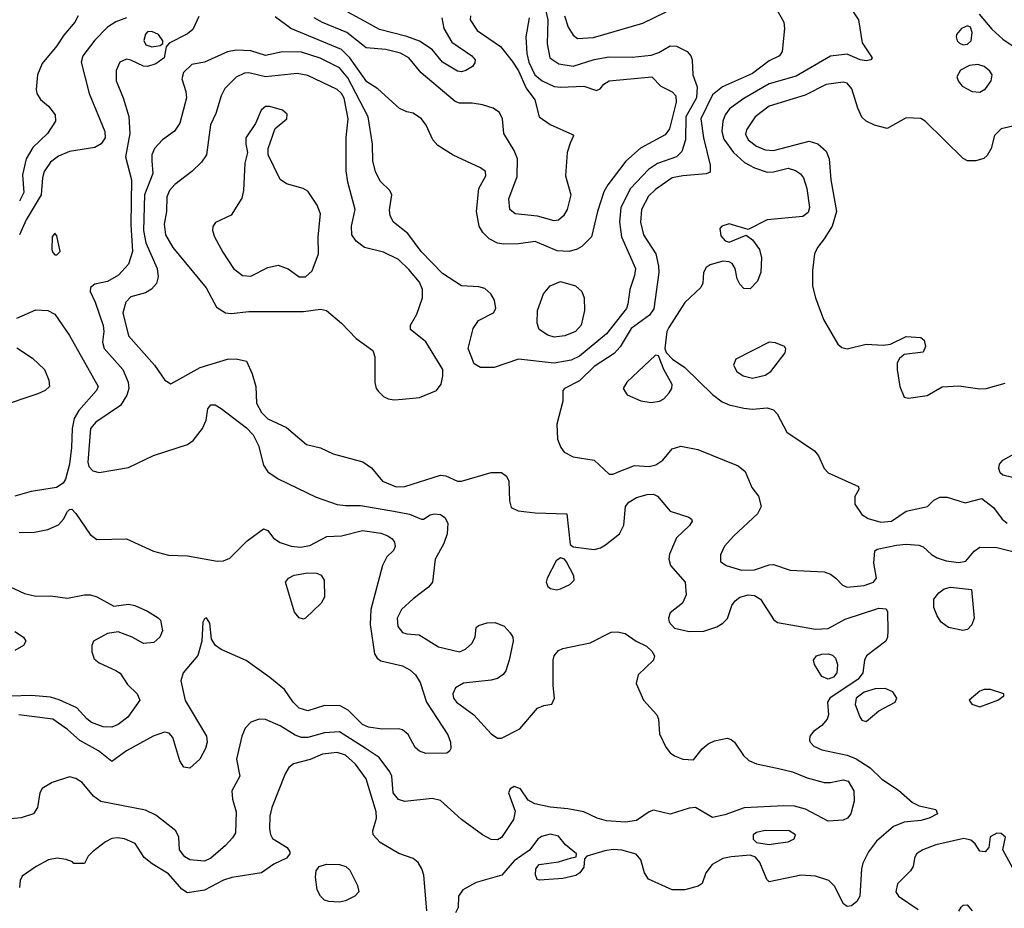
# Model space of a CAD drawing. Extents: x 1173029 to 1307123, y 522559 to 678521.
# Tile 604 of 623: x 1242798 to 1247470, y 639347 to 643566. Entities that reach past the tile are written whole.
import ezdxf

# ---------------------------------------------------------------- set-up
doc = ezdxf.new("R2010")
doc.units = 0

msp = doc.modelspace()

# ---------------------------------------------------------------- linework, layer by layer
at = {"layer": '0CON10XD'}
for points in [[(1245283.9, 643655), (1245304.4, 643565.6), (1245301.5, 643451.5), (1245313.5, 643385), (1245355.8, 643355.8), (1245425, 643344.8), (1245525, 643376.7), (1245595, 643389.3), (1245705, 643388.2), (1245795, 643397.5), (1245830.3, 643409.7), (1245885, 643441.2), (1245915, 643440), (1245965, 643415.6), (1245983.1, 643395), (1245989.5, 643375), (1245992.7, 643305), (1246012.4, 643247.6), (1246009.2, 643195), (1245959, 643105), (1245957.6, 642995), (1245940.4, 642939.6), (1245914.8, 642915.2), (1245825, 642883.7), (1245781.3, 642855), (1245696.1, 642763.9), (1245650.8, 642675), (1245644.7, 642605.3), (1245653.5, 642535), (1245719.6, 642385), (1245715, 642351.2), (1245692.9, 642285), (1245684.7, 642215.3), (1245676.9, 642195), (1245582, 642075), (1245455, 641968.8), (1245415, 641948.8), (1245335, 641934.8), (1245165.4, 641954.6), (1245050, 641915), (1244985, 641914.4), (1244955, 641932), (1244925.6, 642005), (1244949.5, 642100.5), (1244975, 642137.1), (1245046.2, 642175), (1245058, 642195), (1245051.2, 642235), (1245033.3, 642265), (1245005, 642290), (1244977.7, 642297.7), (1244895, 642302), (1244805, 642361.1), (1244703.8, 642465), (1244640.5, 642550.5), (1244571.4, 642605), (1244556.9, 642635), (1244552.6, 642662.6), (1244564.4, 642735), (1244554.3, 642755), (1244509.3, 642799.3), (1244486.2, 642845), (1244474.7, 642895), (1244472.7, 642975), (1244451.9, 643105), (1244355, 643289.4), (1244315, 643338.1), (1244223.8, 643383.8), (1244135, 643412.2), (1244045, 643413.5), (1243965, 643396.2), (1243895, 643417.7), (1243825, 643420.8), (1243785, 643413.8), (1243675, 643364.6), (1243615, 643352.5), (1243575.4, 643315), (1243567.5, 643285), (1243586.7, 643225), (1243589.1, 643195), (1243558.4, 643075), (1243532.7, 643037.3), (1243475.6, 642995), (1243437.3, 642955), (1243424.6, 642925), (1243426, 642896), (1243430, 642835), (1243390.6, 642735), (1243385.2, 642565), (1243396.5, 642506.6), (1243450.8, 642385), (1243455.4, 642344.6), (1243446.9, 642313.1), (1243424, 642286), (1243395, 642269.5), (1243325, 642249.6), (1243301.3, 642225), (1243287.9, 642175), (1243315, 642065.7), (1243438.1, 641925), (1243486.7, 641855), (1243515, 641836.7), (1243655, 641914), (1243783.8, 641953.8), (1243825.5, 641955.5), (1243874.2, 641944.2), (1243901.9, 641885), (1243918.8, 641825), (1243922.3, 641745), (1243945, 641701.1), (1243975, 641670.6), (1244065, 641630), (1244158.7, 641548.7), (1244225, 641532.9), (1244285.3, 641505.3), (1244426, 641466), (1244468, 641438), (1244519.2, 641375), (1244585, 641347.5), (1244625, 641350), (1244795, 641403.2), (1244819.9, 641399.9), (1244875, 641375.5), (1244895, 641374.4), (1245035, 641415.7), (1245085, 641416), (1245108.8, 641398.8), (1245120, 641375), (1245121.7, 641281.7), (1245130.6, 641250.6), (1245163.4, 641233.4), (1245244.7, 641224.7), (1245395, 641220), (1245410, 641075), (1245425, 641062.5), (1245525, 641050), (1245555, 641058), (1245578.1, 641071.9), (1245644.5, 641125.5), (1245664.6, 641165.4), (1245673.5, 641255), (1245689.5, 641275), (1245725, 641298), (1245775, 641310.9), (1245805, 641312.7), (1245824.2, 641304.3), (1245885, 641232.2), (1245974.2, 641204.2), (1245986.7, 641195), (1245988.8, 641185), (1245976, 641165), (1245914.7, 641105.3), (1245881.7, 641028.3), (1245879.1, 641005), (1245886.4, 640975), (1245956.5, 640895), (1245960.8, 640835), (1245943.8, 640795), (1245885, 640750), (1245876.5, 640725), (1245879.5, 640705), (1245905, 640677.8), (1245975, 640661.1), (1246045, 640662.9), (1246106.5, 640683.5), (1246135, 640700), (1246156.3, 640723.7), (1246178.1, 640785), (1246192.7, 640807.3), (1246215.8, 640825), (1246255, 640835.3), (1246285, 640832.7), (1246313.3, 640815), (1246377, 640717), (1246394.4, 640704.4), (1246575, 640671.8), (1246635, 640674.7), (1246715, 640720.3), (1246875, 640771.2), (1246909.3, 640769.3), (1246916.2, 640755), (1246917.9, 640665), (1246916.8, 640635), (1246908.8, 640615), (1246817.1, 640545), (1246807.5, 640525), (1246799.1, 640465), (1246777.5, 640435), (1246642.3, 640345), (1246631.5, 640325), (1246636.1, 640265), (1246629.2, 640245), (1246605, 640215.5), (1246565, 640186.7), (1246547.5, 640165), (1246545.9, 640145.9), (1246548.8, 640135), (1246566.8, 640116.8), (1246605, 640100), (1246725, 640074.7), (1246767, 640057), (1246834.2, 640014.2), (1246889.8, 639959.8), (1246967.6, 639907.6), (1247035, 639850), (1247065.9, 639834.1), (1247145, 639816), (1247153.3, 639795), (1247113.3, 639775), (1247075, 639764.6), (1246995, 639756.7), (1246944.6, 639735.4), (1246864.7, 639665.3), (1246825.6, 639615), (1246799.2, 639560.8), (1246792.9, 639535), (1246785.5, 639405), (1246771.1, 639378.9), (1246745, 639358.1), (1246725, 639355.6), (1246708.1, 639368.1), (1246665, 639451.5), (1246638.3, 639478.3), (1246575, 639499.2), (1246506.4, 639503.6), (1246355, 639473.3), (1246344.1, 639484.1), (1246310, 639565), (1246290.5, 639590.5), (1246265, 639600), (1246175, 639591.1), (1246135, 639583.3), (1246084.2, 639555), (1246054.2, 639515), (1246036.2, 639465), (1246018.1, 639451.9), (1245955, 639434.5), (1245895, 639434.4), (1245782.2, 639485), (1245762.3, 639515), (1245746.3, 639576.3), (1245723.6, 639603.6), (1245655, 639623.1), (1245615, 639626), (1245575, 639620.4), (1245490, 639595), (1245478.3, 639581.7), (1245475, 639542.5), (1245456.7, 639515), (1245436.9, 639503.1), (1245375, 639488.6), (1245265, 639480), (1245253.9, 639483.9), (1245246.4, 639506.4), (1245246.7, 639535), (1245262.5, 639555), (1245355, 639567.5), (1245417, 639587)], [(1244800.6, 643575), (1244810.6, 643525), (1244848.6, 643458.6), (1244943.6, 643395), (1244959.5, 643375), (1244958.6, 643361.4), (1244946.2, 643343.8), (1244915.4, 643324.6), (1244895, 643319.1), (1244875, 643322.3), (1244804.8, 643364.8), (1244754.8, 643424.8), (1244695, 643464.1), (1244635, 643486.2), (1244505, 643519.3), (1244435, 643559.5), (1244355, 643601.8)], [(1246395.6, 643605.6), (1246424.5, 643555), (1246428.1, 643525), (1246416, 643415), (1246403.8, 643395), (1246355, 643370.8), (1246275, 643310.3), (1246133.2, 643246.8), (1246085, 643208.8), (1246029.8, 643095), (1246043.4, 643005), (1246074.2, 642875.8), (1246075, 642842.5), (1246055.9, 642834.1), (1245945, 642825.3), (1245894.3, 642815), (1245815, 642760.3), (1245782.4, 642727.6), (1245749.2, 642665), (1245743.3, 642605), (1245758.9, 642545), (1245816.4, 642455), (1245828.8, 642395), (1245830.7, 642365), (1245807.3, 642192.7), (1245787, 642163), (1245699.5, 642100.5), (1245648, 642012), (1245619.6, 641980.4), (1245525, 641919.1), (1245455, 641851.1), (1245383.8, 641815), (1245376.2, 641805), (1245375.7, 641755), (1245346.9, 641645), (1245350, 641575), (1245365.8, 641535), (1245382.1, 641512.1), (1245425, 641490.8), (1245524.2, 641474.2), (1245595, 641408.8), (1245615, 641408.8), (1245635, 641417.5), (1245715, 641448.6), (1245785, 641444.6), (1245817.3, 641452.7), (1245850, 641475), (1245895, 641528), (1245935, 641540.8), (1246016.7, 641525), (1246207.4, 641447.4), (1246240.4, 641420.4), (1246272.7, 641345), (1246304.2, 641304.2), (1246316.9, 641255), (1246299.6, 641220.4), (1246186.2, 641115), (1246143.1, 641066.9), (1246123.8, 641025), (1246124.1, 640994.1), (1246150, 640975), (1246223.1, 640953.1), (1246285, 640953.4), (1246355, 640978.5), (1246375, 640978.9), (1246455, 640953.1), (1246615, 640943.8), (1246645, 640933.8), (1246670.5, 640915), (1246701.9, 640881.9), (1246725, 640871.2), (1246805, 640879.8), (1246849.4, 640895), (1246864.4, 640915), (1246851.1, 640985), (1246855.9, 641044.1), (1246867.5, 641052.5), (1246959.1, 641070.9), (1247005, 641076.5), (1247065, 641071.2), (1247085, 641062.7), (1247125, 641026.4), (1247151.2, 641011.2), (1247195, 640996), (1247255, 640988.5), (1247287.1, 640995), (1247328.1, 641041.9), (1247355, 641062.2), (1247435, 641059.7), (1247585, 641022.5)], [(1245383.9, 643583.9), (1245401.3, 643531.3), (1245425, 643493.3), (1245445, 643476.5), (1245521.4, 643481.4), (1245755, 643549.5), (1245866.3, 643603.7)], [(1246753.4, 643603.4), (1246778.6, 643565), (1246795.8, 643455.8), (1246843.8, 643385), (1246836.7, 643375), (1246815, 643370), (1246786.7, 643375), (1246725, 643402.9), (1246645, 643392.2), (1246482.5, 643297.5), (1246355, 643260.7), (1246235, 643191.1), (1246166.8, 643143.2), (1246146.5, 643115), (1246134.7, 643084.7), (1246129.8, 643035), (1246139.4, 642999.4), (1246185, 642935.4), (1246237.8, 642887.8), (1246285, 642863.2), (1246345, 642841.8), (1246375, 642842.9), (1246445, 642861.2), (1246480.1, 642850.1), (1246503.6, 642833.6), (1246517.1, 642815), (1246534.1, 642764.1), (1246546.2, 642675), (1246539.5, 642650.5), (1246515, 642631.8), (1246345, 642615.5), (1246255, 642570), (1246165, 642596), (1246130, 642585), (1246120, 642575), (1246125, 642540), (1246146.4, 642516.4), (1246165, 642510), (1246245, 642542.5), (1246275, 642521.2), (1246309.4, 642475), (1246318.9, 642435), (1246315, 642367.5), (1246299.2, 642325), (1246265, 642288.8), (1246235, 642290), (1246215, 642310), (1246202, 642335), (1246194, 642385), (1246178.3, 642408.3), (1246165, 642416.2), (1246135, 642420), (1246075, 642402.5), (1246055, 642388.8), (1246042.5, 642365), (1246040, 642315), (1246030, 642295), (1245955, 642223.5), (1245877.9, 642105), (1245869.5, 642085), (1245860, 642005), (1245866.4, 641986.4), (1245896.7, 641955), (1245955, 641914), (1246085.9, 641785.9), (1246131.9, 641751.9), (1246165, 641737.1), (1246235, 641720.9), (1246275, 641717.1), (1246345, 641723.8), (1246375, 641713.5), (1246392.7, 641695), (1246438.1, 641608.1), (1246569.6, 641519.6), (1246589.4, 641495), (1246615.4, 641435.4), (1246634.6, 641414.6), (1246779.3, 641349.3), (1246780, 641335), (1246761.7, 641301.7), (1246761.5, 641265), (1246795, 641216.7), (1246825, 641198.5), (1246885, 641180), (1246935, 641184.5), (1247005, 641232.5), (1247105.9, 641254.1), (1247136.7, 641285), (1247165, 641299.2), (1247198.7, 641298.7), (1247285, 641271.4), (1247363, 641293), (1247419.7, 641249.7), (1247460.8, 641195), (1247484.2, 641175)], [(1243648.6, 643581.4), (1243620.2, 643519.8), (1243595, 643498.1), (1243507.5, 643455), (1243493.3, 643436.7), (1243483.1, 643385), (1243445, 643356.2), (1243405, 643343.3), (1243385.3, 643345.3), (1243325, 643374.4), (1243305, 643378.1), (1243273.3, 643365), (1243255.6, 643325), (1243256.5, 643275), (1243289.4, 643195), (1243315.8, 643105.8), (1243320.4, 643025), (1243300.6, 642915), (1243328.6, 642805), (1243325.9, 642594.1), (1243334.3, 642465), (1243315, 642405.6), (1243267.2, 642352.8), (1243215, 642323.1), (1243155, 642310.8), (1243133.8, 642295), (1243132.5, 642275), (1243156.4, 642225), (1243194.2, 642114.2), (1243197.8, 642085), (1243191.8, 642035), (1243198.4, 642005), (1243288, 641905), (1243312.8, 641845), (1243316.6, 641815), (1243306.7, 641783.2), (1243275.8, 641734.2), (1243159.1, 641655), (1243134.1, 641625), (1243121.9, 641465), (1243126.9, 641445), (1243145, 641423.5), (1243175, 641416.4), (1243315, 641440.4), (1243433, 641497), (1243595, 641548.5), (1243621.5, 641568.5), (1243665.3, 641624.7), (1243683.3, 641665), (1243691.2, 641718.8), (1243705, 641736.7), (1243725, 641736.7), (1243755, 641720), (1243875, 641628.7), (1243905.7, 641594.3), (1243931.9, 641545), (1243955, 641451.4), (1243975, 641419.5), (1244025, 641386.4), (1244205, 641299.4), (1244305, 641264.6), (1244345, 641258.8), (1244415, 641260), (1244572.9, 641232.9), (1244647.8, 641217.8), (1244705, 641193.8), (1244715, 641193.8), (1244745.6, 641214.4), (1244765, 641220), (1244795, 641216.7), (1244815, 641201.9), (1244830, 641175), (1244826.4, 641125), (1244810.7, 641079.3), (1244769.4, 641005), (1244756.9, 640895), (1244738.8, 640871.2), (1244665, 640816.7), (1244609.5, 640765), (1244589.7, 640725), (1244593.3, 640685), (1244615, 640656.9), (1244635, 640649.4), (1244693.3, 640645), (1244785, 640587.7), (1244885, 640564.4), (1244913.1, 640576.9), (1244944.3, 640605), (1244959.2, 640635), (1244965, 640680), (1244975, 640690), (1245017, 640703), (1245055, 640704.4), (1245096.9, 640686.9), (1245125.8, 640655), (1245138.6, 640635), (1245140.6, 640615), (1245121.5, 640525), (1245104.5, 640475), (1245092.4, 640457.6), (1245065, 640438.8), (1245035, 640429.6), (1244903.5, 640416.5), (1244866.4, 640393.6), (1244853.3, 640365), (1244856.5, 640345), (1244871.5, 640325), (1244953.5, 640265), (1245035, 640175.7), (1245065, 640154.3), (1245085, 640154.2), (1245170.9, 640199.1), (1245255, 640297.8), (1245285, 640310), (1245323.9, 640316.1), (1245335.8, 640345), (1245329.1, 640405), (1245330, 640525), (1245335, 640546), (1245355, 640571.4), (1245375, 640580.6), (1245505, 640606.7), (1245605, 640657.7), (1245635, 640659.6), (1245671.2, 640651.2), (1245724, 640615), (1245771.9, 640591.9), (1245797.7, 640567.7), (1245811.1, 640545), (1245805.6, 640525), (1245732.5, 640455), (1245723.5, 640415), (1245758.2, 640335), (1245821.8, 640265), (1245829.5, 640245), (1245834.5, 640175), (1245865, 640112), (1245885, 640085.7), (1245905, 640070.6), (1245944.6, 640054.6), (1245995, 640051.4), (1246036, 640104), (1246065, 640128.5), (1246095, 640142.7), (1246155, 640155.5), (1246175, 640148.9), (1246190.6, 640135), (1246232.4, 640072.4), (1246258.3, 640048.3), (1246295, 640032.5), (1246392.2, 640012.2), (1246465, 639995.3), (1246535, 639966.8), (1246615, 639944.7), (1246645, 639943.5), (1246705, 639957.6), (1246729.8, 639949.8), (1246756.9, 639905), (1246758.5, 639855), (1246741.8, 639795), (1246725.6, 639774.4), (1246706, 639765), (1246635, 639760.9), (1246527.3, 639817.3), (1246475, 639831.4), (1246425, 639833.8), (1246236.7, 639823.2), (1246145, 639790.6), (1246085, 639778.1), (1246005, 639825.5), (1245975, 639822.7), (1245885, 639793.5), (1245805, 639812.7), (1245785, 639805.5), (1245725.8, 639764.2), (1245673.5, 639756.5), (1245583, 639763), (1245538.8, 639775), (1245475.6, 639805.6), (1245399.8, 639819.8), (1245315, 639826.5), (1245242.7, 639842.7), (1245211.1, 639861.1), (1245175, 639914.5), (1245145, 639925.4), (1245125.4, 639914.6), (1245117.8, 639895), (1245148.7, 639808.7), (1245141.4, 639768.6), (1245085, 639683.1), (1245065, 639672), (1245035, 639673.1), (1244994.3, 639695), (1244895, 639768.5), (1244795, 639859.5), (1244755, 639867.5), (1244625, 639853.9), (1244595, 639862.9), (1244570.7, 639895), (1244563.9, 639975), (1244554.6, 639995), (1244503.4, 640063.4), (1244436.8, 640106.8), (1244315, 640184.1), (1244245, 640180.6), (1244165, 640157.9), (1244135, 640157.6), (1244105, 640168.9), (1244035, 640212.9), (1243965, 640243.5), (1243935, 640244.4), (1243895, 640230), (1243868.5, 640201.5), (1243852.5, 640165), (1243826.9, 640055), (1243842.2, 639975), (1243804.3, 639904.3), (1243807.3, 639865), (1243825.4, 639805), (1243822.3, 639705), (1243808.8, 639681.2), (1243775, 639644.5), (1243705.5, 639585), (1243675, 639570.4), (1243605, 639576.8), (1243581.3, 639591.3), (1243556.8, 639625), (1243553.2, 639685), (1243538.5, 639715), (1243445, 639788.7), (1243395, 639813.5), (1243183.5, 639853.5), (1243149.1, 639879.1), (1243094.3, 639944.3), (1243065, 639962.5), (1243035, 639970.8), (1242952, 639945), (1242904.7, 639915.3), (1242893.3, 639895), (1242882.5, 639825), (1242863.3, 639795), (1242805, 639776.4), (1242705, 639766.8)], [(1243305, 643574.5), (1243255, 643555.5), (1243215, 643530.4), (1243155, 643469.6), (1243097.5, 643395), (1243090.4, 643365), (1243128.2, 643215), (1243202.2, 643035), (1243204, 643005), (1243185, 642976.4), (1243155, 642958.7), (1243035, 642940), (1242982.3, 642917.7), (1242945, 642889.2), (1242914.8, 642845.2), (1242906.3, 642815), (1242900.8, 642735), (1242829.5, 642615), (1242797.4, 642545)], [(1243075.4, 643584.6), (1243060, 643555), (1243007.4, 643492.6), (1242975, 643441.9), (1242905, 643358), (1242882.9, 643305), (1242876, 643235), (1242880, 643215), (1242897.6, 643187.6), (1242934.2, 643155), (1242965.8, 643115), (1242968, 643085), (1242930, 643025), (1242860.3, 642959.7), (1242829.3, 642905), (1242811, 642829), (1242817.2, 642745), (1242797.8, 642705)], [(1245215.4, 643575), (1245200, 643485), (1245204.5, 643405), (1245214.2, 643365), (1245242.7, 643305), (1245277.7, 643275), (1245335, 643249.6), (1245365, 643245.6), (1245475, 643250), (1245535, 643230), (1245553, 643237), (1245570.5, 643259.5), (1245595, 643275.8), (1245798, 643295), (1245840.8, 643250.8), (1245894.2, 643224.2), (1245912.1, 643205), (1245913.6, 643175), (1245881.9, 643048.1), (1245861.2, 643018.8), (1245743.4, 642956.6), (1245674.5, 642895), (1245588.5, 642781.5), (1245570.7, 642749.3), (1245539.7, 642655), (1245511.5, 642535), (1245465, 642489.4), (1245443.7, 642476.3), (1245405, 642465.6), (1245348.8, 642468.8), (1245245, 642512.4), (1245165, 642501.3), (1245095, 642500), (1245065, 642505.4), (1245026.2, 642526.2), (1244996.5, 642555), (1244978.5, 642585), (1244965.4, 642655), (1244976.2, 642765), (1245010, 642825), (1245008.8, 642845), (1244985, 642862.5), (1244855, 642922.5), (1244781.7, 642968.3), (1244759.1, 642995), (1244727.8, 643065), (1244704.6, 643094.6), (1244665, 643122.5), (1244635, 643128.6), (1244601.2, 643145), (1244497.9, 643237.9), (1244445, 643271.2), (1244364.6, 643384.6), (1244325, 643424.8), (1244085, 643524.7), (1244009.9, 643579.9)], [(1244937.1, 643585), (1244935.7, 643565), (1244969.2, 643515), (1245079.1, 643439.1), (1245135, 643369.5), (1245165, 643322.9), (1245201.5, 643241.5), (1245242.9, 643185), (1245263.5, 643105), (1245315, 643068.8), (1245421.7, 643021.7), (1245426, 643015), (1245409.6, 642980.4), (1245396.1, 642935), (1245388.1, 642825), (1245414, 642735), (1245395.6, 642665), (1245379.4, 642635), (1245355, 642614.4), (1245335, 642611.1), (1245255, 642633.1), (1245148.8, 642645), (1245124, 642665), (1245120, 642715), (1245158.5, 642821.5), (1245160.4, 642905), (1245144.7, 642945), (1245095.3, 643025), (1245088.9, 643095), (1245075.3, 643125.3), (1245045, 643146.5), (1244995, 643161.5), (1244945, 643170), (1244885, 643169.6), (1244865, 643176.9), (1244703.4, 643313.4), (1244644.6, 643385), (1244605, 643407.5), (1244535, 643424.3), (1244442.4, 643432.4), (1244350.4, 643505), (1244235, 643552.2), (1244194.9, 643574.9)], [(1247351.7, 643591.7), (1247411.7, 643521.7), (1247463, 643473), (1247570.5, 643400.5)], [(1243425, 643437.1), (1243465, 643443.8), (1243476.7, 643453.3), (1243476.7, 643465), (1243456.2, 643495), (1243425, 643510.6), (1243405, 643507.8), (1243395, 643497.1), (1243386.8, 643466.8), (1243396.6, 643446.6), (1243425, 643437.1)], [(1247275, 643446.2), (1247295, 643450), (1247313.3, 643465), (1247317.5, 643505), (1247310, 643530), (1247295, 643537.5), (1247267.5, 643525), (1247243.3, 643495), (1247242.5, 643485), (1247246.7, 643465), (1247257.5, 643455), (1247275, 643446.2)], [(1247355, 643222.5), (1247381.7, 643238.3), (1247408.1, 643275), (1247412.2, 643305), (1247401.7, 643321.7), (1247375, 643343.1), (1247345, 643353.1), (1247305, 643349.2), (1247263, 643327), (1247245.8, 643295), (1247252, 643275), (1247270, 643250), (1247317.5, 643225), (1247355, 643222.5)], [(1244575, 641760.8), (1244615, 641764.2), (1244695, 641771.9), (1244776, 641805), (1244797.8, 641835), (1244806.8, 641875), (1244806, 641905), (1244725, 642037.1), (1244652, 642095), (1244652.5, 642115), (1244682.5, 642167.5), (1244709.6, 642245), (1244709.4, 642285), (1244695, 642320), (1244645, 642380.4), (1244595, 642426.8), (1244525, 642462.5), (1244434.3, 642484.3), (1244395, 642513.8), (1244374.8, 642544.8), (1244373.5, 642585), (1244390.7, 642665), (1244355.5, 642795), (1244347.9, 642847.9), (1244346.7, 643006.7), (1244356.7, 643095), (1244337.2, 643192.8), (1244325, 643216.1), (1244304.4, 643235), (1244165, 643300.7), (1244115, 643310), (1243965, 643295.2), (1243885, 643313.8), (1243865, 643312.6), (1243825, 643293.8), (1243771.3, 643238.7), (1243753.8, 643205), (1243729.7, 643120.3), (1243703, 643067), (1243685.3, 642924.7), (1243660.8, 642889.2), (1243615.2, 642844.8), (1243535, 642783.6), (1243508.8, 642755), (1243496.9, 642725), (1243494.6, 642655), (1243483.9, 642595), (1243489.6, 642545), (1243524.6, 642485), (1243682.5, 642292.5), (1243731.9, 642201.9), (1243775, 642174.2), (1243801.2, 642171.2), (1243885, 642180.5), (1244145, 642180.4), (1244225, 642192.1), (1244254.2, 642185), (1244325, 642124.5), (1244395, 642052.9), (1244473.8, 641995), (1244483.8, 641965), (1244483.9, 641843.9), (1244490, 641815), (1244500.5, 641800.5), (1244525, 641776.7), (1244546.1, 641766.1), (1244575, 641760.8)], [(1247595, 643078.9), (1247455, 643047.5), (1247423.1, 643016.9), (1247407.5, 642955), (1247389.1, 642920.9), (1247372.7, 642907.3), (1247335, 642896.2), (1247295, 642896.2), (1247275, 642906.2), (1247095, 643084.3), (1247075, 643097.5), (1247005, 643099.5), (1246915, 643050), (1246854.8, 643064.8), (1246814.8, 643084.8), (1246795, 643102.7), (1246775, 643145.6), (1246747, 643237), (1246725, 643264.6), (1246705, 643269.6), (1246625, 643258.8), (1246525, 643208.4), (1246355, 643155.8), (1246287.9, 643105), (1246246.7, 643043.3), (1246242, 643022), (1246255.6, 642995.6), (1246294.8, 642964.8), (1246335, 642947.4), (1246375, 642944.3), (1246545, 642988.5), (1246585, 642976.9), (1246625, 642942), (1246638.9, 642905), (1246647.6, 642805), (1246673.7, 642655), (1246654.1, 642585), (1246615.5, 642525), (1246583.8, 642485), (1246569.6, 642455), (1246559.6, 642375), (1246560.2, 642300.2), (1246573.8, 642245), (1246612.8, 642142.8), (1246681.2, 642025), (1246700.2, 642010.2), (1246725, 642003.3), (1246815, 642026.2), (1246895, 642020), (1246930, 642025), (1247005, 642062.5), (1247075, 642057.5), (1247090, 642045), (1247096.2, 642015), (1247085, 641987.5), (1246995, 641976.7), (1246972.7, 641957.3), (1246962.7, 641937.3), (1246961.4, 641905), (1246974.5, 641824.5), (1246995, 641773.8), (1247015, 641768.8), (1247105, 641781.2), (1247175, 641823.3), (1247255, 641828), (1247355, 641813.5), (1247385, 641815.6), (1247475, 641839.5)], [(1244155, 642344.4), (1244185.8, 642374.2), (1244215.5, 642455), (1244214, 642535), (1244226.1, 642645), (1244210.3, 642685), (1244165, 642752.3), (1244144, 642765), (1244065, 642786.2), (1244035, 642806.9), (1243977.1, 642925), (1243977.1, 642955), (1244011.2, 643048.8), (1244066, 643095), (1244067, 643117), (1244045, 643136), (1243985, 643154.3), (1243965, 643154), (1243943.8, 643136.2), (1243916.9, 643073.1), (1243871.4, 643005), (1243870.8, 642975), (1243880, 642935), (1243866.9, 642885), (1243860.4, 642755), (1243851.9, 642718.1), (1243801.5, 642638.5), (1243726.9, 642603.1), (1243714, 642584), (1243712.9, 642565), (1243723.3, 642535), (1243762.7, 642462.7), (1243813.3, 642385), (1243855, 642352.1), (1243895, 642347.9), (1243975, 642389.2), (1244025, 642400), (1244072.8, 642382.8), (1244125, 642344.4), (1244155, 642344.4)], [(1242975, 642450), (1242990, 642465), (1242975, 642540), (1242965, 642552.5), (1242952, 642535), (1242950, 642475), (1242955, 642460), (1242965, 642450), (1242975, 642450)], [(1245335, 642059.1), (1245305, 642067.5), (1245262.9, 642095), (1245253.1, 642125), (1245255.7, 642185), (1245284.3, 642265), (1245315, 642302.9), (1245365, 642322.9), (1245435, 642302), (1245465.8, 642275), (1245477.5, 642245), (1245478.6, 642185), (1245461.9, 642115), (1245435.7, 642085), (1245385, 642064.6), (1245335, 642059.1)], [(1242785, 642148.7), (1242875, 642188.5), (1242932.5, 642185), (1242965, 642167.5), (1243035, 642066), (1243171.1, 641825), (1243163.3, 641805), (1243079.2, 641710.8), (1243056.9, 641673.1), (1243046.7, 641625), (1243044.7, 641535.3), (1243034, 641456), (1243015.5, 641384.5), (1243004, 641365), (1242972.5, 641345), (1242853.4, 641326.6), (1242775, 641303.3)], [(1242785, 642008.8), (1242858.5, 641958.5), (1242915.7, 641905), (1242935.9, 641854.1), (1242940, 641825), (1242919.2, 641805), (1242885, 641789.6), (1242695, 641725.8)], [(1246275, 641864.4), (1246335, 641878.6), (1246362, 641895), (1246430, 641985), (1246433.6, 642003.6), (1246426.7, 642015), (1246385, 642031.9), (1246355, 642035.6), (1246195.8, 641954.2), (1246185.8, 641925), (1246200.8, 641895), (1246231.2, 641875), (1246275, 641864.4)], [(1245795, 641748.8), (1245835, 641754.4), (1245854.6, 641765.4), (1245880.8, 641795), (1245892.5, 641815), (1245894.1, 641834.1), (1245854.2, 641905), (1245830, 641970), (1245815, 641972.5), (1245680, 641845), (1245661.4, 641815), (1245681.2, 641785), (1245745, 641755.6), (1245795, 641748.8)], [(1247555, 641381.4), (1247464.1, 641404.1), (1247450, 641415), (1247444, 641435), (1247447.5, 641455), (1247464, 641475), (1247595, 641546.7)], [(1242795, 641131.5), (1242867.7, 641132.3), (1242931.2, 641145), (1242982.5, 641167.5), (1243006, 641194), (1243025, 641231.2), (1243035, 641241.2), (1243045, 641242), (1243065, 641222), (1243132.1, 641122.1), (1243165, 641098.8), (1243305, 641101.4), (1243433.1, 641043.1), (1243505, 641023.5), (1243595, 641020.9), (1243735, 640994.4), (1243765, 640996.9), (1243795, 641008.6), (1243877.6, 641092.4), (1243955, 641148), (1243975, 641141.2), (1244002, 641105), (1244035, 641083.5), (1244087.1, 641067.1), (1244131.3, 641061.3), (1244175, 641069.3), (1244255, 641112.9), (1244325, 641115.4), (1244425, 641140.4), (1244512.6, 641127.4), (1244545.3, 641115.3), (1244565, 641100.6), (1244576.9, 641085), (1244580.6, 641065), (1244572.5, 641045), (1244540, 641015), (1244520, 640975), (1244464.5, 640765.5), (1244461.5, 640695), (1244481.9, 640555), (1244494.4, 640535), (1244512.2, 640522.2), (1244615, 640498.8), (1244649.9, 640479.9), (1244677.1, 640455), (1244699.1, 640419.1), (1244728.1, 640325), (1244829.8, 640169.8), (1244842.5, 640135), (1244843.9, 640106.1), (1244837.7, 640092.3), (1244825.7, 640084.3), (1244725, 640081.5), (1244695, 640093.3), (1244675, 640110.6), (1244642.2, 640172.2), (1244615, 640194.6), (1244595, 640199.7), (1244518, 640198), (1244452.9, 640207.1), (1244425, 640220), (1244357.4, 640287.4), (1244318.8, 640308.8), (1244245, 640310), (1244165, 640284.7), (1244125, 640297.5), (1244096, 640325), (1244055, 640385.6), (1243985, 640442.7), (1243873.5, 640523.5), (1243755, 640576.2), (1243728.1, 640595), (1243709.1, 640625), (1243700.6, 640700.6), (1243685, 640725.8), (1243675, 640722), (1243667.5, 640705), (1243662, 640615), (1243643, 640547), (1243573.6, 640465), (1243562.4, 640427.6), (1243584.1, 640334.1), (1243684.6, 640164.6), (1243687.5, 640135), (1243680, 640105), (1243653.5, 640055)], [(1245345, 640859.4), (1245365, 640863.3), (1245408, 640885), (1245430, 640905), (1245428, 640925), (1245392.7, 640992.7), (1245384.1, 641004.1), (1245365, 641011.2), (1245343.6, 640996.4), (1245301.5, 640915), (1245296.7, 640895), (1245304.3, 640875), (1245316.7, 640865), (1245345, 640859.4)], [(1244145, 640720), (1244125, 640726), (1244102.6, 640752.6), (1244059.2, 640895), (1244074.2, 640915), (1244101.4, 640928.6), (1244165, 640939.6), (1244208.2, 640938.2), (1244228.8, 640928.8), (1244243.3, 640905), (1244244.5, 640825), (1244228.1, 640795), (1244155, 640724), (1244145, 640720)], [(1242728.6, 640885), (1242821.7, 640841.7), (1242875, 640828.8), (1242945, 640830), (1243025, 640819.4), (1243105.6, 640835.6), (1243135, 640835.5), (1243165, 640825.5), (1243245, 640780.8), (1243315, 640790.8), (1243345, 640784.2), (1243405, 640758), (1243455, 640726.7), (1243466.7, 640715), (1243476.2, 640665), (1243463.8, 640635), (1243435, 640609.2), (1243385, 640603.8), (1243332.5, 640635), (1243265, 640659.2), (1243215, 640651.4), (1243148, 640615), (1243140.8, 640595), (1243140.8, 640565), (1243152.1, 640532.1), (1243175, 640512.5), (1243255, 640476.2), (1243275, 640463.3), (1243309.7, 640409.7), (1243356, 640365), (1243368, 640335), (1243311.1, 640255), (1243265, 640218.9), (1243235, 640206.2), (1243195, 640209.3), (1243139.7, 640229.7), (1243116.7, 640246.7), (1243069.4, 640299.4), (1242985, 640337.5), (1242945, 640349.2), (1242855, 640357.4), (1242755, 640354.3)], [(1247274.1, 640665.9), (1247205, 640680.6), (1247171.4, 640705), (1247151.4, 640735), (1247135.7, 640775), (1247135.7, 640815), (1247159.2, 640845), (1247185, 640864.3), (1247215, 640871.9), (1247315, 640860), (1247327.1, 640725), (1247317, 640693), (1247295, 640670), (1247274.1, 640665.9)], [(1242775, 640661.1), (1242816, 640635), (1242827.5, 640615), (1242815.5, 640594.5), (1242775, 640571.4)], [(1246635, 640434.1), (1246605, 640447.8), (1246570, 640505), (1246564.3, 640525), (1246579.2, 640545), (1246605, 640553.9), (1246635, 640555.3), (1246655, 640549.1), (1246669.5, 640535), (1246678.8, 640505), (1246676.2, 640465), (1246660, 640445), (1246635, 640434.1)], [(1246815, 640234.2), (1246874.8, 640285.2), (1246952.5, 640325), (1246960, 640345), (1246942.2, 640375), (1246905, 640390.8), (1246858.4, 640388.4), (1246805, 640373.4), (1246767.2, 640345), (1246762.2, 640315), (1246785, 640256.2), (1246795, 640240), (1246815, 640234.2)], [(1247355, 640303.5), (1247440, 640335), (1247467.5, 640355), (1247467.5, 640365), (1247405, 640385.6), (1247375, 640386.4), (1247355, 640378.5), (1247304.2, 640335), (1247315.6, 640315.6), (1247355, 640303.5)], [(1243653.5, 640055), (1243605, 640011.8), (1243576.9, 640016.9), (1243557.7, 640047.7), (1243525, 640158), (1243507.8, 640177.8), (1243485, 640183.3), (1243432, 640165), (1243305, 640095.4), (1243235, 640043.8), (1243172.5, 640095), (1243084, 640144), (1243025, 640196.5), (1242955, 640244.4), (1242794.7, 640265.3)], [(1244730, 639335), (1244715.6, 639505), (1244706.9, 639535), (1244688.6, 639565), (1244665, 639582.9), (1244597.4, 639607.4), (1244508.9, 639658.9), (1244475.5, 639695), (1244473.8, 639715), (1244491.5, 639775), (1244489.3, 639805), (1244441.9, 639961.9), (1244391.3, 640031.3), (1244345, 640074.2), (1244305, 640087.3), (1244235, 640078.8), (1244176.7, 640053.3), (1244097.9, 640032.1), (1244075.3, 640014.7), (1244058.2, 639985), (1243994.6, 639825), (1243985.4, 639785), (1243983.8, 639725), (1243987.6, 639697.6), (1243998.1, 639678.1), (1244066.7, 639635), (1244080, 639615), (1244079.4, 639605), (1244064, 639585), (1244003.8, 639556.2), (1243945, 639515.8), (1243805, 639493.9), (1243765, 639480.4), (1243675, 639433.2), (1243595, 639420.6), (1243568.3, 639438.3), (1243505, 639510.5), (1243427.3, 639557.3), (1243388.6, 639588.6), (1243345.4, 639655.4), (1243295, 639676.5), (1243261.7, 639681.7), (1243235, 639677.9), (1243205, 639662.1), (1243144, 639615), (1243123.3, 639595), (1243105, 639560), (1243055, 639560), (1243048.3, 639568.3), (1243019.2, 639579.2), (1242975.5, 639585.5), (1242935, 639577.1), (1242875.8, 639545), (1242810.5, 639499.5), (1242800.7, 639479.3), (1242797.5, 639445)], [(1245417, 639587), (1245438.3, 639591.7), (1245440, 639605), (1245388.8, 639648.8), (1245355, 639689.2), (1245315, 639699.4), (1245275, 639688), (1245256.7, 639675), (1245217.1, 639622.9), (1245145, 639571.9), (1245085.3, 639504.7), (1244965, 639470), (1244901.2, 639435), (1244880, 639405), (1244879.3, 639350.7), (1244866.7, 639325)], [(1246355, 639649.2), (1246385, 639654.2), (1246445, 639662.9), (1246472.7, 639677.3), (1246480, 639695), (1246448.8, 639715), (1246335, 639716.2), (1246295, 639706.7), (1246278.8, 639695), (1246278.8, 639675), (1246295, 639660), (1246355, 639649.2)], [(1247520.6, 639520.6), (1247464, 639625), (1247476.7, 639685), (1247455, 639702), (1247435, 639703.8), (1247404.1, 639685.9), (1247397.5, 639635), (1247380, 639615), (1247355, 639618.8), (1247332.5, 639652.5), (1247311.2, 639671.2), (1247277.6, 639677.6), (1247145, 639648), (1247084, 639625), (1247054, 639605), (1247044, 639585), (1247038, 639545), (1247026, 639525), (1246963.8, 639463.8), (1246955.6, 639425), (1246968.1, 639405), (1247061.7, 639341.7)], [(1244315, 639375.4), (1244265, 639379.3), (1244245, 639385.3), (1244225, 639404), (1244210.4, 639435), (1244201.4, 639495), (1244205.3, 639524.7), (1244219.4, 639545), (1244253.6, 639556.4), (1244315, 639555.4), (1244345.3, 639545.3), (1244365, 639527.5), (1244400.6, 639455), (1244407.1, 639425), (1244388, 639405), (1244345, 639382.5), (1244315, 639375.4)], [(1247253.9, 639333.9), (1247265, 639352), (1247275, 639362), (1247294.1, 639364.1), (1247318, 639335)]]:
    msp.add_lwpolyline(points, dxfattribs=at)

doc.saveas('drawing.dxf')
